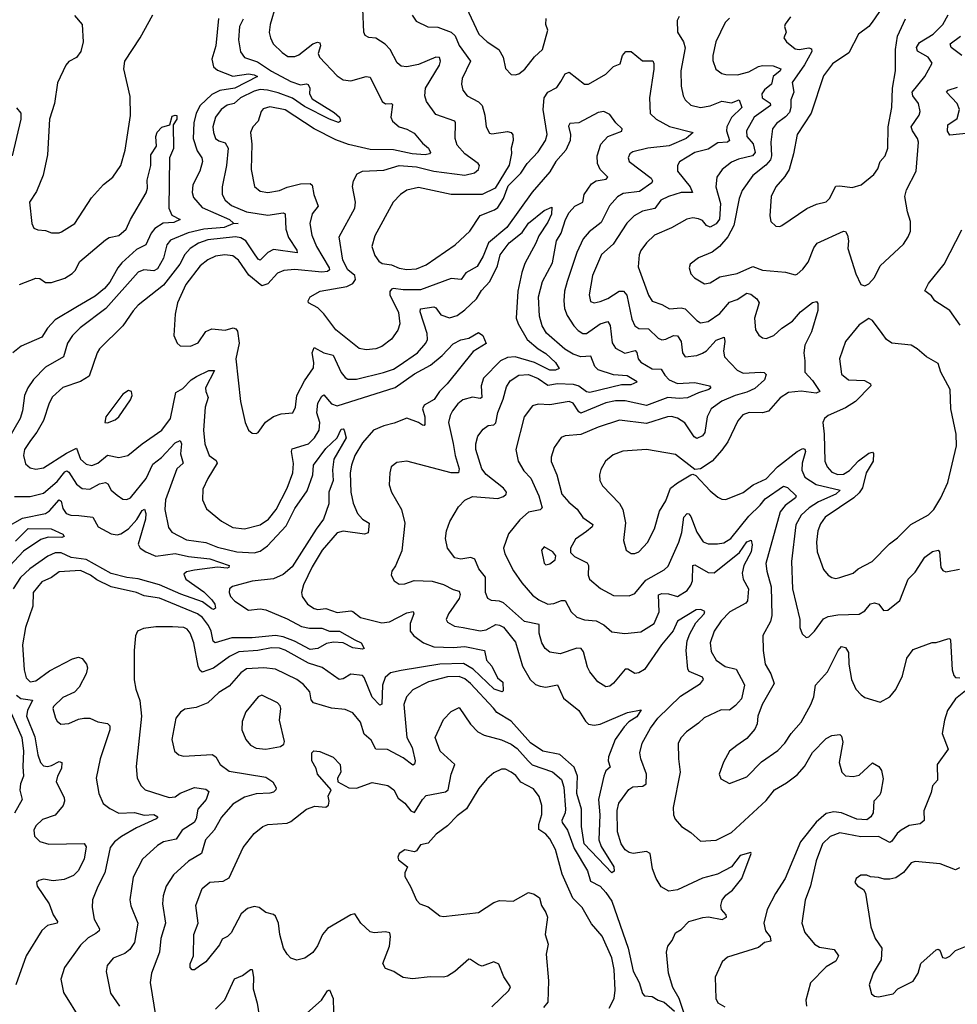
# Model space of a CAD drawing. Extents: x 1954678 to 2060275, y 904822 to 1016299.
# Tile 422 of 467: x 2043451 to 2048304, y 982434 to 987529. Entities that reach past the tile are written whole.
import ezdxf

# ---------------------------------------------------------------- set-up
doc = ezdxf.new("R2010")
doc.units = 0

msp = doc.modelspace()

# ---------------------------------------------------------------- linework, layer by layer
at = {"layer": '0CON20XD'}
for points in [[(2044776.8, 987605), (2044746.6, 987505), (2044742.7, 987462.7), (2044748.5, 987435), (2044763.8, 987405), (2044809.4, 987359.4), (2044839.5, 987339.5), (2044875, 987339.6), (2044895, 987347.9), (2044968.9, 987405), (2044992.4, 987412.4), (2045005, 987409.2), (2045007.5, 987395), (2044996.4, 987355), (2045002.2, 987335), (2045095, 987238.9), (2045125, 987218.9), (2045165, 987213.1), (2045245, 987236), (2045265, 987232.2), (2045326.8, 987106.8), (2045345, 987094.5), (2045375.7, 987095.7), (2045380.7, 987090.7), (2045372.5, 987025), (2045380, 987005), (2045415, 986975.4), (2045455, 986963.8), (2045492.8, 986942.7), (2045535, 986891.4), (2045566.7, 986865), (2045577.4, 986842.6), (2045572, 986835), (2045549.4, 986830.6), (2045482, 986835), (2045385, 986855.2), (2045265, 986857.5), (2045153.3, 986883.3), (2045087.5, 986907.5), (2044975, 986965.3), (2044825, 987063.4), (2044745, 987078.5), (2044711.1, 987068.9), (2044700.5, 987055), (2044686.2, 987003.8), (2044657.1, 986975), (2044645.7, 986945), (2044652.1, 986885), (2044648.5, 986755), (2044666.4, 986666.4), (2044695, 986641.4), (2044735, 986635.6), (2044795, 986646.2), (2044835, 986663.1), (2044905, 986680.8), (2044955, 986682.5), (2044965, 986673.8), (2044974, 986625), (2044996.2, 986565), (2044964.6, 986525), (2044952.5, 986475), (2044962.5, 986415), (2044986.5, 986355), (2045053.4, 986245), (2045054.5, 986235), (2045044.2, 986225.8), (2045015, 986223.3), (2044875, 986237.5), (2044818, 986232), (2044785, 986217.9), (2044735, 986162.4), (2044705, 986152.6), (2044637.8, 986207.8), (2044583.2, 986285), (2044555, 986308.2), (2044512.7, 986312.7), (2044465, 986305.3), (2044425, 986287.5), (2044384.6, 986255), (2044311.3, 986158.7), (2044268.2, 986065), (2044255.8, 986005.8), (2044248.8, 985895), (2044266.4, 985856.4), (2044282, 985842), (2044335, 985840), (2044375, 985858), (2044414.7, 985915.3), (2044445, 985930), (2044515, 985923.5), (2044555.4, 985935.4), (2044569.9, 985929.9), (2044577.8, 985917.7), (2044586.7, 985855), (2044568.9, 985775), (2044594.3, 985554.3), (2044618, 985445), (2044636, 985406), (2044655, 985390), (2044675, 985387.5), (2044685, 985392.5), (2044723.1, 985446.9), (2044764.7, 985475.3), (2044805, 985490.6), (2044865.6, 985494.4), (2044879.4, 985525), (2044884.7, 985585.3), (2044925, 985660.6), (2044971.3, 985728.7), (2044973.6, 985755), (2044965.4, 985805), (2044975, 985832.5), (2045025, 985806.4), (2045073.9, 985793.9), (2045115, 985704.4), (2045135, 985677.8), (2045149.8, 985669.8), (2045195, 985669.2), (2045333.9, 985703.9), (2045385, 985721.4), (2045415, 985739.2), (2045510, 985805), (2045553.8, 985855), (2045561.3, 985875), (2045559.5, 985905), (2045523, 986017), (2045526.2, 986033.8), (2045595, 986042.9), (2045605, 986038.9), (2045631.5, 986001.5), (2045675, 985986.1), (2045715, 985998.2), (2045755, 986028.2), (2045815, 986084.7), (2045841.5, 986128.5), (2045883.5, 986175), (2045924.3, 986255), (2045938, 986312), (2045984.8, 986375), (2046051.8, 986428.2), (2046085, 986475.9), (2046165, 986542.9), (2046205, 986560), (2046203.1, 986523.1), (2046185, 986481.5), (2046138.3, 986411.7), (2046123.1, 986373.1)], [(2045762.2, 987595), (2045828.1, 987455), (2045870, 987415), (2045931.4, 987375), (2045952.9, 987335), (2045965, 987277.5), (2045995, 987246.7), (2046015, 987243.8)], [(2047917.1, 987595), (2047863.5, 987516.5), (2047845, 987494.2), (2047793.1, 987455), (2047742.2, 987357.8), (2047658.1, 987301.9), (2047611.5, 987238.5), (2047546.7, 987045), (2047475.4, 986935), (2047456.5, 986835), (2047433.8, 986755), (2047411.7, 986718.3), (2047365, 986664), (2047341.1, 986615), (2047332.9, 986515), (2047338, 986485), (2047365, 986461.2), (2047385, 986458.8)], [(2043735, 987552), (2043774, 987505), (2043779.2, 987415), (2043768.1, 987365), (2043745.7, 987334.3), (2043705, 987313.8), (2043690, 987295), (2043646.4, 987203.6), (2043631.5, 987095), (2043605.5, 987015.5), (2043595, 986830), (2043573.1, 986725), (2043538.9, 986641.1), (2043501.4, 986585), (2043514, 986475), (2043525, 986450), (2043545, 986442), (2043585, 986438.8), (2043615, 986426), (2043655, 986426), (2043667.9, 986432.1), (2043737.1, 986475), (2043822.7, 986607.3), (2043885, 986676.2), (2043932.5, 986715), (2043974.6, 986775.4), (2043997.1, 986855), (2044023.9, 987033.9), (2044022.8, 987132.8), (2043990, 987275), (2043995.9, 987314.1), (2044074.2, 987435), (2044139.5, 987555)], [(2044479.8, 987535), (2044466.3, 987395), (2044445.3, 987325), (2044453.6, 987285), (2044475, 987269.1), (2044555, 987236.5), (2044635, 987248.6), (2044664, 987245), (2044682, 987235), (2044565, 987175.6), (2044486.8, 987163.2), (2044445, 987141.8), (2044384.8, 987085), (2044363.8, 987045), (2044352.4, 986995), (2044348.9, 986915), (2044370.1, 986850.1), (2044393.8, 986815), (2044397.3, 986795), (2044384.2, 986745.8), (2044347.1, 986675), (2044344.6, 986635.4), (2044350, 986610), (2044395, 986558.2), (2044537.1, 986495), (2044557, 986477), (2044582.5, 986475), (2044555, 986473.5), (2044510, 986455), (2044405, 986445.8), (2044323.3, 986426.7)], [(2046893.3, 982376.7), (2046863.5, 982465), (2046831.4, 982521.4), (2046808.4, 982595), (2046798.2, 982705), (2046805.4, 982734.6), (2046827.3, 982765), (2046845.3, 982804.7), (2046875, 982820.9), (2046915, 982862.7), (2046986.3, 982883.7), (2047016.4, 982886.4), (2047086.2, 982873.8), (2047109.2, 982885), (2047108, 982898), (2047083.1, 982925), (2047079.4, 982945), (2047086.8, 982973.2), (2047105, 982998.6), (2047140, 983025), (2047187.8, 983085), (2047237.5, 983215), (2047235, 983220), (2047179.2, 983205), (2047134.7, 983145.2), (2047062.7, 983107.3), (2046985, 983087.5), (2046855, 983027.2), (2046810.7, 983020.7), (2046771.8, 983041.8), (2046745.4, 983085), (2046726.9, 983135), (2046714.2, 983215), (2046694.5, 983224.5), (2046625.5, 983215.5), (2046605, 983219.5), (2046585, 983234.5), (2046564, 983265), (2046545, 983327.5), (2046543.1, 983436.9), (2046552.5, 983475), (2046603.5, 983546.5), (2046625, 983560), (2046676.3, 983563.7), (2046692.9, 983575), (2046696, 983626), (2046665.4, 983705.4), (2046660.4, 983735), (2046672.1, 983785), (2046715, 983863.3), (2046754.5, 983915), (2046870.6, 984029.4), (2046974.7, 984095.3), (2046990, 984115), (2046985, 984126.4), (2046916.5, 984156.5), (2046908.3, 984168.3), (2046900, 984265), (2046905.6, 984314.4), (2046918.6, 984351.4), (2046951.3, 984408.7), (2046994.4, 984455), (2046997, 984467), (2046976.9, 984476.9), (2046952, 984475), (2046855, 984416.8), (2046832.8, 984367.2), (2046772.2, 984295), (2046685, 984167.5), (2046655, 984150), (2046635, 984145.6), (2046598.9, 984168.9), (2046585, 984168.1), (2046525, 984095.7), (2046505, 984080.6), (2046485, 984077.1), (2046443.1, 984103.1), (2046401.1, 984155), (2046389.1, 984179.1), (2046368.5, 984258.5), (2046356.3, 984276.3), (2046335, 984276.8), (2046248, 984248), (2046195, 984256.7), (2046170.6, 984275), (2046153.8, 984305), (2046139.3, 984355), (2046140.2, 984400.2), (2046063.3, 984415), (2045955, 984512.1), (2045935, 984520.4), (2045893.7, 984523.7), (2045874.6, 984534.6), (2045862.7, 984565), (2045861.5, 984645), (2045827.8, 984687.8), (2045807.3, 984737.3), (2045786.2, 984746.2), (2045735, 984737.3), (2045702.5, 984745), (2045665.6, 984795), (2045655.5, 984845), (2045660.9, 984885), (2045677, 984933), (2045722, 985008), (2045755, 985043.5), (2045795, 985062.1), (2045925, 985052.5), (2045955, 985062.7), (2045969.4, 985075), (2045970.6, 985085), (2045955.5, 985105), (2045865, 985176.4), (2045842.5, 985205), (2045812.5, 985305), (2045811.1, 985335), (2045821.8, 985375), (2045850.1, 985409.9), (2045875, 985430), (2045905, 985433.5), (2045915, 985442.9), (2045925, 985497.5), (2045953.9, 985565), (2045971.1, 985628.9), (2045989.4, 985660.6), (2046035, 985690.8), (2046085, 985694.1), (2046135, 985672.3), (2046185, 985638.9), (2046235, 985647.1), (2046315, 985644.1), (2046345.6, 985635.6), (2046385, 985605.8), (2046401.9, 985601.9), (2046565, 985641.4), (2046615, 985642.3), (2046646, 985655), (2046595, 985685.9), (2046525, 985691.6), (2046445, 985718.2), (2046428.5, 985735), (2046407.9, 985787.9), (2046355, 985784.1), (2046315, 985798.1), (2046273.2, 985825), (2046177.8, 985907.8), (2046155.7, 985945.7), (2046141.4, 985995), (2046136.8, 986095), (2046156.1, 986175), (2046209.4, 986270.6), (2046229.6, 986385), (2046252.8, 986425), (2046275.3, 986495), (2046295, 986532.1), (2046324.6, 986565), (2046365.6, 986585), (2046373.1, 986625), (2046410, 986680), (2046435, 986695.4), (2046486, 986704), (2046495.5, 986715), (2046455.4, 986755), (2046441.3, 986785), (2046439.3, 986825), (2046459.3, 986885), (2046495.7, 986924.3), (2046566.8, 986953.2), (2046568.6, 986965), (2046535.8, 986995), (2046505, 987038.8), (2046474.4, 987054.4), (2046445, 987050), (2046345, 986996.6), (2046297.8, 986992.2), (2046292.2, 986977.8), (2046301.1, 986935), (2046299.4, 986905), (2046278, 986855), (2046226.5, 986795), (2046195, 986742.8), (2046102.8, 986637.2), (2045971.9, 986455), (2045877.9, 986375), (2045849.7, 986305), (2045818.5, 986251.5), (2045760.8, 986219.2), (2045735.4, 986184.6), (2045685, 986190.9), (2045525, 986132.3), (2045435, 986131.3), (2045385, 986138.4), (2045375, 986134.5), (2045367.5, 986122.5), (2045366.9, 986105), (2045411.9, 986015), (2045419.1, 985955), (2045407.6, 985922.4), (2045375, 985875.7), (2045325, 985838.5), (2045295, 985827.1), (2045245, 985820.9), (2045208.8, 985828.8), (2045088.1, 985925), (2045025, 986007.8), (2044995, 986038), (2044946.7, 986065), (2044943.8, 986075), (2044953.8, 986095), (2045005.5, 986124.5), (2045145, 986148.3), (2045175.2, 986164.8), (2045189, 986185), (2045185.8, 986205), (2045148.8, 986235), (2045124.2, 986285), (2045103.8, 986405), (2045185.4, 986555), (2045189.1, 986585), (2045173.4, 986666.6), (2045178.1, 986695), (2045198.3, 986731.7), (2045224.6, 986745.4), (2045335, 986750.4), (2045415.8, 986774.2), (2045505, 986768.4), (2045595, 986745.5), (2045755, 986724.4), (2045805, 986736.5), (2045825.4, 986755), (2045830.5, 986775), (2045824.4, 986785), (2045754.5, 986835), (2045715, 986880), (2045704.6, 986915), (2045707.3, 986995), (2045702.9, 987005), (2045605, 987038.9), (2045556.3, 987106.3), (2045547.5, 987135), (2045551.2, 987175), (2045623.1, 987295), (2045628.8, 987315), (2045624.4, 987334.4), (2045605, 987335.3), (2045515, 987297.3), (2045455, 987286.2), (2045425, 987288.6), (2045405.4, 987305.4), (2045368.2, 987375), (2045343.3, 987403.3), (2045295, 987433.1), (2045257.8, 987437.8), (2045238.3, 987448.3), (2045231.4, 987465), (2045226.4, 987585)], [(2045482.1, 987552.1), (2045502.6, 987522.6), (2045562.6, 987492.6), (2045615, 987491.5), (2045685, 987464.2), (2045705.4, 987445.4), (2045725.6, 987395.6), (2045784.7, 987315), (2045741.1, 987225), (2045737.7, 987195), (2045744.2, 987164.2), (2045766.9, 987135), (2045825, 987104.6), (2045845.4, 987085), (2045859.2, 987035), (2045864.5, 986975), (2045882.6, 986942.6), (2045895, 986938.1), (2045975, 986951.5), (2045995, 986945.6), (2046003.8, 986933.8), (2046005.5, 986904.5), (2045994.2, 986865), (2045996.4, 986836.4), (2045984, 986776), (2045912.1, 986657.9), (2045845, 986625.7), (2045685, 986624.6), (2045515, 986660.4), (2045455, 986647.1), (2045421.9, 986625), (2045383.3, 986585), (2045289.1, 986410.9), (2045273.1, 986355), (2045288.7, 986308.7), (2045309.3, 986279.3), (2045327.6, 986267.6), (2045375, 986261.5), (2045415, 986244), (2045455, 986236.2), (2045505, 986240.8), (2045555, 986261.1), (2045705.6, 986365), (2045781.2, 986435), (2045834, 986516), (2045908.8, 986545), (2045925, 986557.5), (2045954.5, 986605), (2045980, 986670), (2046044.3, 986735), (2046076.9, 986785), (2046135, 986845.7), (2046172.2, 986905), (2046180.9, 986935), (2046159.7, 987065), (2046165.9, 987125), (2046185, 987153.6), (2046231.1, 987178.9), (2046251.2, 987208.8), (2046275, 987249.4), (2046295, 987257.1), (2046375, 987196.7), (2046395, 987196), (2046485, 987248.2), (2046525, 987286.5), (2046558.3, 987301.7), (2046570.8, 987345), (2046587.5, 987365), (2046615, 987364.3), (2046675, 987315.8), (2046727.1, 987317.1), (2046733.4, 987303.4), (2046733.9, 987273.9), (2046711.5, 987125), (2046714.7, 987044.8), (2046745, 987014.6), (2046815, 986976.6), (2046937.5, 986945), (2046901.1, 986915), (2046813.3, 986876.7), (2046702, 986865), (2046625, 986845.3), (2046609.4, 986835), (2046600, 986815), (2046605.7, 986795), (2046718.7, 986708.7), (2046726.5, 986695), (2046722.2, 986685), (2046659.4, 986640.6), (2046575, 986630.4), (2046545, 986613.5), (2046504.4, 986565.6), (2046460.8, 986479.2), (2046398.1, 986431.9), (2046367.5, 986395), (2046334.1, 986325), (2046285.3, 986175), (2046271.6, 986125), (2046266.8, 986075), (2046270.8, 986035), (2046285, 985999.2), (2046318.5, 985945), (2046340.8, 985920.8), (2046365, 985906.1), (2046385, 985905.4), (2046455, 985955.8), (2046495, 985967.5), (2046507.5, 985947.5), (2046517.9, 985857.9), (2046535, 985828.9), (2046583.3, 985803.3), (2046637, 985817), (2046645, 985807.5), (2046651.6, 985775), (2046665, 985757.8), (2046725, 985722.8), (2046770.2, 985720.2), (2046789.7, 985690.3), (2046813.1, 985665), (2046855, 985647.2), (2046945, 985651.8), (2047021.4, 985635), (2047027.8, 985625), (2047018.6, 985615), (2046965, 985599.2), (2046907.4, 985572.6), (2046865, 985569), (2046805, 985574.8), (2046695, 985533), (2046585, 985556.8), (2046535, 985557.4), (2046485, 985546.3), (2046355, 985494.2), (2046345, 985500.4), (2046315, 985544.6), (2046295, 985553.2), (2046195, 985536.7), (2046135, 985540.4), (2046105, 985530.6), (2046062.7, 985475), (2046018.5, 985305), (2046030.5, 985245), (2046060, 985195), (2046096.4, 985156.4), (2046137.3, 985065), (2046155.9, 985004.1), (2046145, 984992.5), (2046085, 984980.4), (2046039.1, 984940.9), (2045980.9, 984869.1), (2045954.6, 984795), (2045962.1, 984765), (2046006.9, 984676.9), (2046049.1, 984615), (2046105, 984551.5), (2046137.1, 984527.1), (2046185, 984505.4), (2046215, 984508.5), (2046255, 984524.5), (2046273.4, 984523.4), (2046305, 984466), (2046335, 984436.9), (2046374.6, 984424.6), (2046435, 984418.5), (2046475, 984397.5), (2046515, 984362.2), (2046583.1, 984353.1), (2046665, 984362.5), (2046734.5, 984405), (2046760, 984465), (2046757.5, 984552.5), (2046775, 984560.8), (2046808.8, 984558.8), (2046855, 984544.7), (2046905, 984576.2), (2046925, 984602.5), (2046933.3, 984625), (2046935.5, 984704.5), (2046945, 984707.9), (2047015, 984668.2), (2047045, 984666.9), (2047176.9, 984773.1), (2047215, 984828.2), (2047236.6, 984836.6), (2047241.9, 984811.9), (2047237.3, 984775), (2047198.6, 984705), (2047189.7, 984665), (2047194.8, 984634.8), (2047222.5, 984585), (2047217.8, 984522.3), (2047209, 984511), (2047126, 984465), (2047081.7, 984418.3), (2047045.9, 984365), (2047025.4, 984305), (2047029.9, 984259.9), (2047055.3, 984215.3), (2047102.4, 984182.4), (2047159.4, 984169.4), (2047198.1, 984095), (2047201.5, 984085), (2047186.9, 984015), (2047155, 983981.3), (2047125, 983956.9), (2047081.1, 983958.9), (2046993.3, 983916.7), (2046965, 983888.6), (2046902.9, 983845), (2046875, 983814.2), (2046859.4, 983785), (2046860, 983705), (2046869.6, 983635), (2046833, 983453), (2046834.4, 983414.4), (2046843.2, 983393.2), (2046876, 983355), (2046925, 983322.9), (2046975, 983278.6), (2047055, 983284.4), (2047135, 983323.3), (2047315, 983488.9), (2047356.9, 983545), (2047419.9, 983580.1), (2047475, 983621.5), (2047512.3, 983665), (2047555, 983737.5), (2047625, 983809.4), (2047655, 983825.8), (2047695, 983830), (2047705, 983822.5), (2047711.5, 983791.5), (2047691.9, 983685), (2047705.8, 983635.8), (2047725, 983616), (2047765, 983612.5), (2047795, 983620), (2047865, 983683.8), (2047897.5, 983665), (2047911.2, 983645), (2047920.5, 983600.5), (2047908.3, 983531.7), (2047902.5, 983517.5), (2047872.5, 983485), (2047868.9, 983425), (2047855.8, 983404.2), (2047835, 983388.9), (2047783.1, 983393.1), (2047705, 983425.2), (2047665, 983431), (2047625, 983421.2), (2047573.8, 983376.2), (2047491.9, 983275), (2047413.1, 983085), (2047362, 983008), (2047319.2, 982925), (2047302.1, 982855), (2047311.1, 982815), (2047335, 982783.3), (2047338.8, 982761.2), (2047305, 982754), (2047275, 982728), (2047115, 982678.6), (2047087.1, 982655), (2047050, 982575), (2047053.8, 982465), (2047065, 982442.5), (2047101.3, 982421.3)], [(2046015, 987243.8), (2046035, 987250), (2046065, 987272.9), (2046115, 987337.5), (2046156.7, 987375), (2046183.8, 987475), (2046174.4, 987504.4), (2046176.7, 987535)], [(2046864.7, 987545.3), (2046854.5, 987525.5), (2046856.2, 987465), (2046886.4, 987415), (2046894.7, 987384.7), (2046873.1, 987265), (2046873.8, 987185), (2046885.5, 987135.5), (2046895.8, 987115), (2046925, 987087.8), (2046975.4, 987075.4), (2047025, 987084.1), (2047085, 987108.2), (2047135, 987100), (2047175, 987114.2), (2047187.8, 987075), (2047135.9, 987024.1), (2047110.8, 986975), (2047109.5, 986955), (2047125, 986904.3), (2047114.1, 986895.9), (2047065, 986892.7), (2047015, 986859.5), (2046945, 986842.9), (2046866.7, 986793.3), (2046855.4, 986774.6), (2046855.4, 986745), (2046921.4, 986665), (2046933.8, 986635), (2046875, 986634.7), (2046809.2, 986615), (2046770, 986595), (2046737.9, 986552.1), (2046675, 986539.3), (2046631.5, 986515), (2046593.9, 986476.1), (2046522.6, 986367.4), (2046462.3, 986315), (2046415.4, 986205), (2046397.6, 986105), (2046405, 986071.5), (2046425, 986064.6), (2046455, 986071.5), (2046495, 986086.7), (2046554.3, 986125), (2046576.9, 986125), (2046593.8, 986103.8), (2046619.6, 985979.6), (2046635.5, 985945), (2046655, 985931.8), (2046705, 985929.7), (2046755, 985881.1), (2046775, 985872.2), (2046795, 985875.5), (2046835, 985895.4), (2046855, 985893.3), (2046874, 985865), (2046881.3, 985805), (2046895, 985785.6), (2046955, 985792.5), (2046985, 985803.8), (2047005, 985816.1), (2047055, 985871.2), (2047096.3, 985886.3), (2047101.2, 985865), (2047092.8, 985815), (2047099.6, 985785), (2047165, 985716.4), (2047195, 985700.4), (2047286.2, 985706.2), (2047303.3, 985703.3), (2047314.2, 985694.2), (2047305.6, 985665), (2047255, 985621.5), (2047215, 985601.7), (2047154.5, 985585.5), (2047085.5, 985555), (2047029.6, 985515), (2047009.6, 985475), (2046996.7, 985393.3), (2046984.2, 985375.7), (2046955, 985362.1), (2046941.6, 985371.6), (2046893.3, 985443.2), (2046855, 985466.8), (2046825, 985476.1), (2046804.5, 985474.5), (2046695, 985439.3), (2046555, 985456.8), (2046445, 985420.9), (2046355, 985383.2), (2046275, 985375.6), (2046253.3, 985366.7), (2046216.7, 985315), (2046202.5, 985265), (2046202.4, 985242.4), (2046230.4, 985175), (2046257.5, 985075), (2046293.2, 985033.2), (2046336.7, 984996.7), (2046365, 984953.5), (2046417.5, 984917.5), (2046414.3, 984905), (2046385, 984880.9), (2046327.8, 984842.2), (2046302, 984795), (2046301.7, 984771.7), (2046321.7, 984751.7), (2046388.6, 984718.6), (2046395.4, 984705), (2046393.8, 984655), (2046400, 984635), (2046456.5, 984586.5), (2046525, 984550.5), (2046605, 984548.1), (2046635, 984560), (2046691, 984629), (2046787.1, 984682.9), (2046807.9, 984702.1), (2046862.6, 984825), (2046877.8, 984875), (2046888.9, 984955), (2046905, 984974.2), (2046915, 984972.5), (2046925, 984958.8), (2046955, 984877.8), (2046988.3, 984828.3), (2047015, 984816.9), (2047063.1, 984816.9), (2047095, 984823.2), (2047131.8, 984845), (2047225, 984959.7), (2047282.7, 985017.3), (2047309.8, 985050.2), (2047405, 985115.5), (2047425, 985108.9), (2047468.9, 985065), (2047466.7, 985055), (2047412.2, 985015), (2047387.3, 984982.7), (2047312.5, 984715), (2047317.5, 984675), (2047341.1, 984595), (2047343.6, 984446.4), (2047336.2, 984415), (2047297.4, 984342.6), (2047299.2, 984265), (2047309.2, 984195), (2047338.7, 984145), (2047355.3, 984095), (2047293.3, 983985), (2047271.4, 983925), (2047268.6, 983885), (2047255, 983858.8), (2047215, 983810), (2047163.3, 983773.3), (2047124, 983745), (2047093.2, 983686.8), (2047071.9, 983625), (2047080.3, 983600.3), (2047125, 983576.2), (2047215, 983610.8), (2047290.6, 983689.4), (2047375, 983747.1), (2047411.9, 983785), (2047443.3, 983835), (2047495.4, 983895), (2047546.4, 983985), (2047560.4, 984025), (2047569.3, 984085), (2047631.2, 984155), (2047686.4, 984265), (2047705, 984285.8), (2047725, 984280), (2047740.6, 984255), (2047742, 984195), (2047756.7, 984115), (2047778.2, 984065), (2047805.5, 984035), (2047825, 984022.5), (2047905, 983997.8), (2047954.6, 984025.4), (2047985, 984064), (2048020.6, 984135), (2048042.9, 984225), (2048075, 984270), (2048174.2, 984305.8), (2048195, 984306.2), (2048255, 984326.2), (2048265, 984326.7), (2048268.3, 984318.3), (2048276.7, 984165), (2048285, 984136.7), (2048295, 984125.8), (2048316.9, 984123.1)], [(2047125, 987537.5), (2047102.5, 987515), (2047054.7, 987415.3), (2047038.9, 987345), (2047039.1, 987319.1), (2047053.4, 987273.4), (2047085, 987251.9), (2047105.6, 987245.6), (2047165.3, 987244.7), (2047225, 987259.1), (2047275, 987287.3), (2047295, 987292.1), (2047350.8, 987290.8), (2047390.8, 987275), (2047386.7, 987265), (2047350.9, 987235), (2047342.7, 987195), (2047305, 987166.2), (2047291.5, 987145), (2047293.3, 987125), (2047335, 987097.7), (2047337.1, 987085), (2047252.5, 987025), (2047212.7, 986955), (2047214.7, 986925), (2047246.7, 986886.7), (2047258.3, 986841.7), (2047244.5, 986825.5), (2047171.7, 986808.3), (2047135, 986792.1), (2047086.9, 986755), (2047058.6, 986715), (2047053.8, 986665), (2047078.3, 986578.3), (2047073.1, 986496.9), (2047055, 986472.3), (2047025, 986456.4), (2047006.4, 986465), (2046985, 986490.5), (2046965, 986499.6), (2046935, 986503.8), (2046903.5, 986496.5), (2046825, 986452.5), (2046736.9, 986415), (2046694.4, 986375), (2046665.6, 986335), (2046657.2, 986312.8), (2046651.4, 986251.4), (2046705, 986104.2), (2046725, 986073.6), (2046775, 986055.5), (2046815, 986032.5), (2046875, 986038.2), (2046895, 986033.3), (2046955, 985973.5), (2046975, 985961.5), (2047015, 985968.5), (2047075, 986009.6)], [(2047440.8, 987545), (2047413.2, 987506.8), (2047410, 987495), (2047418.6, 987465), (2047405.8, 987435), (2047420, 987415), (2047465, 987378.5), (2047485, 987374.7), (2047535, 987384.6), (2047548.9, 987378.9), (2047550, 987365), (2047513.3, 987296.7), (2047449.2, 987205), (2047457.3, 987155), (2047441.8, 987115), (2047442.2, 987075), (2047435, 987048.5), (2047415, 987026.6), (2047367.2, 986992.8), (2047347.8, 986965), (2047338.4, 986895), (2047342.5, 986825), (2047337, 986805), (2047312.5, 986777.5), (2047246.1, 986723.9), (2047189.6, 986645), (2047175.2, 986604.8), (2047147.2, 986465), (2047116.7, 986405), (2047073.5, 986356.5), (2047035, 986325.7), (2046965, 986298), (2046922, 986265), (2046916.2, 986245), (2046924, 986215), (2046943.7, 986193.7), (2046995, 986162.9), (2047025, 986167.1), (2047075, 986198.6), (2047165, 986216.4), (2047245, 986251.8), (2047295, 986233.6), (2047415, 986222.5), (2047465, 986209.4), (2047475, 986212.2), (2047505, 986237.8), (2047531.8, 986275), (2047560.6, 986349.4), (2047577.6, 986372.4), (2047715, 986435.7), (2047725, 986434), (2047735.5, 986415), (2047741.2, 986385), (2047736.9, 986345), (2047778.6, 986215), (2047805, 986160), (2047825, 986152.5)], [(2047385, 986458.8), (2047395, 986463.8), (2047525, 986552.5), (2047575, 986574.5), (2047625, 986586.9), (2047641.5, 986605), (2047675, 986667.3), (2047695, 986670), (2047758.9, 986661.1), (2047806.2, 986675), (2047871.3, 986728.7), (2047891.7, 986758.3), (2047903.8, 986796.2), (2047930.6, 986825), (2047943.6, 986865), (2047946.2, 986975), (2047965.4, 987075), (2047968, 987175), (2047983.6, 987265), (2047983.8, 987375), (2047994.4, 987444.4), (2048035.5, 987534.5)], [(2047825, 986152.5), (2047845, 986163.3), (2047875, 986196), (2047904.6, 986255.4), (2048025, 986368), (2048050, 986405), (2048061.2, 986435), (2048061.2, 986485), (2048046, 986535), (2048032.9, 986615), (2048040.2, 986649.8), (2048090.6, 986745), (2048103.2, 986895), (2048098.2, 986915), (2048071.1, 986955), (2048064.6, 986975), (2048106.4, 987035), (2048110.8, 987055), (2048102.5, 987095), (2048074, 987135), (2048069.3, 987155), (2048135.4, 987235), (2048174.4, 987305), (2048153.5, 987335), (2048097, 987367), (2048091.7, 987385), (2048108.5, 987411.5), (2048178.8, 987455), (2048229.6, 987505), (2048255.8, 987554.2)], [(2044607.7, 987532.3), (2044588.8, 987495), (2044584, 987425), (2044593.5, 987363.5), (2044615, 987334.5), (2044681.6, 987311.6), (2044755, 987263), (2044855, 987210.2), (2044905, 987192.5), (2044935, 987197.8), (2044943.3, 987193.3), (2044951.9, 987175), (2044951.7, 987145), (2044965, 987120.7), (2045078.8, 987048.8), (2045105.6, 987025), (2045110.8, 987005), (2045101.7, 986998.3), (2045054.6, 987015), (2044925, 987079.7), (2044863.4, 987123.4), (2044788.8, 987151.2), (2044734.5, 987165.5), (2044695, 987167.8), (2044665, 987160), (2044593.6, 987125), (2044561.9, 987095), (2044525, 987087.6), (2044494.6, 987065), (2044464.7, 987025), (2044451.2, 986975), (2044453.5, 986945), (2044465.3, 986915.3), (2044482.6, 986902.6), (2044515, 986892.5), (2044530.8, 986865), (2044521.9, 986775), (2044498.4, 986665), (2044499.2, 986625), (2044514.6, 986595), (2044547.3, 986567.3), (2044625, 986534.8), (2044735, 986517.8), (2044815, 986530.8), (2044825.3, 986525.3), (2044828.2, 986445), (2044842.9, 986402.9), (2044885, 986337.1), (2044887.1, 986322.9), (2044765, 986339.7), (2044735.2, 986324.8), (2044695, 986285.6), (2044685, 986290.5), (2044662.6, 986322.6), (2044621.8, 986385), (2044595, 986400.4), (2044567.5, 986405), (2044425, 986390.9), (2044376.6, 986373.4), (2044333.2, 986345), (2044306.5, 986315), (2044279.2, 986265), (2044195.9, 986155), (2044065, 986051.5), (2044037.7, 986022.3), (2043985.6, 985945), (2043865, 985825.7), (2043851.8, 985805), (2043810, 985685), (2043765, 985657.7), (2043675, 985625.4), (2043621.5, 985578.5), (2043604.3, 985545.7), (2043574.7, 985455), (2043540.7, 985395), (2043507.4, 985352.6), (2043475.5, 985305), (2043470, 985275), (2043480.9, 985230.9), (2043505, 985210), (2043535, 985203.5), (2043575, 985210), (2043693.1, 985286.9), (2043745, 985312.1), (2043765.4, 985255), (2043795, 985230), (2043825, 985222.5), (2043855, 985234), (2043905, 985275.3), (2043965, 985264.6), (2044010, 985275), (2044084.8, 985335.2), (2044186.7, 985405), (2044230.9, 985465), (2044259.8, 985600.2), (2044295, 985620.4), (2044338.7, 985665), (2044366.3, 985683.7), (2044430.8, 985715), (2044460, 985715), (2044412.9, 985625), (2044414, 985605), (2044426.7, 985575), (2044410.8, 985525), (2044402.1, 985405), (2044409.1, 985335), (2044431.9, 985275), (2044467.6, 985247.6), (2044473.1, 985235), (2044424.5, 985155), (2044399.6, 985100.4), (2044397.1, 985045), (2044417.6, 984997.6), (2044495.7, 984935), (2044555, 984901.5), (2044615, 984895.4), (2044695, 984915.4), (2044738.8, 984945), (2044779.1, 984995), (2044834.7, 985105), (2044865.2, 985184.8), (2044867.4, 985232.6), (2044857.6, 985295), (2044861.4, 985308.6), (2044945, 985334.7), (2044976.8, 985365), (2045001.2, 985405), (2045004.8, 985445), (2044989.5, 985495), (2044995, 985545.5)], [(2048326.5, 987345), (2048271.5, 987385), (2048266.4, 987405), (2048320.3, 987445)], [(2048365, 986942.5), (2048265, 986931.5), (2048252.6, 986952.6), (2048255.4, 986984.6), (2048302.4, 987017.6), (2048315.5, 987065), (2048302.5, 987095), (2048247.1, 987155), (2048256, 987165), (2048305, 987180.9)], [(2043435, 987073.8), (2043457.1, 987045), (2043457.3, 987015), (2043412.5, 986825)], [(2043450.9, 986159.1), (2043535, 986191.5), (2043555, 986190), (2043585, 986169.1), (2043615, 986168.8), (2043685, 986192.7), (2043723.4, 986216.6), (2043738.5, 986231.5), (2043762.2, 986277.8), (2043895, 986390.6), (2043915, 986402.2), (2043965, 986413.6), (2044001.8, 986445), (2044024.6, 986495), (2044105.9, 986634.1), (2044112.1, 986657.9), (2044111.1, 986698.9), (2044130.4, 986775), (2044130.5, 986829.5), (2044158.6, 986875), (2044156, 986925), (2044162.3, 986947.7), (2044186.4, 986973.6), (2044227.5, 986985), (2044240.6, 987029.4), (2044255, 987036.2), (2044263.6, 987033.6), (2044265, 987014), (2044246, 986985), (2044247.8, 986862.2), (2044225.8, 986815), (2044223.8, 986555), (2044238.8, 986518.8), (2044282, 986495), (2044249.2, 986480.8), (2044192.9, 986477.1), (2044151.2, 986448.8), (2044131.4, 986425), (2044104.7, 986365.3), (2044055, 986341.1), (2043979.3, 986270.7), (2043958.4, 986245), (2043918.2, 986171.8), (2043890.7, 986139.3), (2043841.7, 986098.3), (2043750.7, 986045), (2043634, 985976), (2043595, 985933.8), (2043565, 985887.1), (2043459.1, 985840.9), (2043415.6, 985805)], [(2044323.3, 986426.7), (2044231.3, 986388.7), (2044213.4, 986365), (2044194.7, 986295), (2044165, 986240.4), (2044145, 986229.3), (2044094.1, 986235.9), (2044065, 986222.7), (2043897.7, 986035), (2043764.8, 985935.2), (2043724.8, 985895.2), (2043699.2, 985855), (2043677.5, 985785), (2043585, 985730.9), (2043522.2, 985667.8), (2043493.1, 985625), (2043475.3, 985584.7), (2043466.2, 985505), (2043453.9, 985465), (2043354.5, 985295.5)], [(2048318.7, 985948.7), (2048265.3, 986025.3), (2048188, 986075), (2048169.7, 986099.7), (2048135.9, 986125.9), (2048154, 986165), (2048235.4, 986264.6), (2048327.8, 986442.2)], [(2046123.1, 986373.1), (2046065, 986268.1), (2046049.3, 986220.7), (2046029.2, 986125), (2046021.4, 985985), (2046031.6, 985955), (2046077.4, 985875), (2046135, 985825.7), (2046175, 985801.3), (2046223.6, 985755), (2046242.5, 985725), (2046224.5, 985715.5), (2046195, 985715.9), (2046115.4, 985755.4), (2046015, 985784.5), (2045975, 985781.5), (2045938.9, 985765), (2045850.9, 985675), (2045838.9, 985635), (2045842.9, 985575), (2045835, 985570), (2045793.9, 985576.1), (2045745, 985562.5), (2045718.1, 985541.9), (2045691.1, 985505), (2045678.6, 985481.4), (2045671.2, 985445), (2045693.9, 985336.1), (2045704.2, 985274.2), (2045725.4, 985204.6), (2045722.5, 985185), (2045685, 985185.4), (2045455, 985245.7), (2045402.7, 985237.3), (2045374.1, 985215.9), (2045366.1, 985183.9), (2045363.2, 985123.2), (2045375.8, 985085), (2045427.5, 984995), (2045443.8, 984925), (2045428.3, 984781.7), (2045396.8, 984703.2), (2045376.7, 984675), (2045373.3, 984655), (2045390, 984625), (2045415, 984609.2), (2045445, 984610), (2045493.1, 984626.9), (2045586.1, 984623.9), (2045645, 984607.1), (2045695, 984580.7), (2045725, 984572.9), (2045730, 984555), (2045725.8, 984535), (2045670, 984455), (2045658.8, 984425), (2045665, 984411.2), (2045702, 984392), (2045746.4, 984383.6), (2045835, 984366.9), (2045865, 984371.8), (2045915, 984399.7), (2045935, 984396.9), (2045955, 984385.3), (2046017.7, 984307.7), (2046053.5, 984185), (2046093.8, 984115), (2046120.1, 984090.1), (2046145, 984080.4), (2046175, 984076.2), (2046235, 984088), (2046265, 984018.5), (2046344.6, 983955), (2046379.2, 983899.3), (2046395, 983884.4), (2046425, 983878.2), (2046455, 983883.3), (2046596, 983945), (2046667.7, 983957.7), (2046645, 983922.5), (2046604.3, 983895.7), (2046579.3, 983870.7), (2046532.5, 983805), (2046497.9, 983715), (2046497.3, 983695), (2046507.9, 983662.1), (2046485, 983642), (2046474, 983615), (2046446.8, 983495), (2046452.8, 983415), (2046448.2, 983285), (2046461, 983251), (2046526.9, 983145), (2046527.3, 983122.7), (2046515, 983114.2), (2046373.4, 983265), (2046357.9, 983355), (2046359.4, 983445), (2046334.6, 983525), (2046338.5, 983615), (2046321.3, 983661.3), (2046247, 983727), (2046159.4, 983745), (2046095, 983788.2), (2045995, 983899), (2045920.4, 983945), (2045903.9, 983966.1), (2045785, 984095.2), (2045755, 984118.5), (2045725, 984130.2), (2045665, 984129.6), (2045566.3, 984103.6), (2045485, 984062.5), (2045452.2, 984025), (2045438.8, 983985), (2045454.1, 983815), (2045482.5, 983762.5), (2045498, 983695), (2045495, 983676.2), (2045485, 983672.2), (2045435, 983709.2), (2045355, 983752.5), (2045294.7, 983754.7), (2045270.7, 983800.7), (2045233.1, 983833.1), (2045215, 983894.2), (2045175, 983943.1), (2045135, 983960.5), (2045065, 983966.9), (2044972.5, 983995), (2044959.1, 984009.1), (2044952.2, 984052.2), (2044919.7, 984089.7), (2044885.3, 984115.2), (2044775, 984168), (2044715.3, 984175.3), (2044625, 984170.7), (2044595, 984150), (2044535, 984080.4), (2044481.7, 984048.3), (2044425, 983994.5), (2044365, 983970.9), (2044305, 983962.5), (2044283.4, 983946.6), (2044260, 983915), (2044237.8, 983805), (2044252.5, 983745), (2044274.5, 983724.5), (2044298.6, 983718.6), (2044446.6, 983726.6), (2044465.6, 983715), (2044488.1, 983675), (2044535, 983641.4), (2044725, 983610.3), (2044761.4, 983585), (2044778.1, 983555), (2044777.1, 983545), (2044765, 983532.5), (2044745, 983526.4), (2044675, 983523.8), (2044615, 983506.8), (2044555, 983470), (2044495, 983403.3), (2044457.9, 983335), (2044413.1, 983285), (2044391.5, 983215), (2044324.4, 983175), (2044246.7, 983105), (2044209.5, 983045), (2044192.9, 982995), (2044190.8, 982955), (2044206.2, 982855), (2044181.5, 982775), (2044174.6, 982705), (2044133.9, 982595), (2044126.4, 982546.4), (2044155.3, 982365.3)], [(2047075, 986009.6), (2047125, 986068.2), (2047165, 986081.4), (2047215, 986114.6), (2047235, 986110), (2047266.7, 986085), (2047278.2, 986065), (2047254.6, 985985), (2047258.9, 985925), (2047276.6, 985896.6), (2047295, 985882.9), (2047315, 985879.4), (2047355, 985895.5), (2047396.2, 985933.8), (2047449.9, 985970.1), (2047492.2, 986017.8), (2047555, 986065.8), (2047575, 986071.2), (2047581.7, 986061.7), (2047582.2, 986025), (2047549.2, 985915), (2047514.7, 985845), (2047508.6, 985805), (2047515.3, 985765), (2047514.7, 985705), (2047555, 985663.1), (2047592.5, 985605), (2047573.7, 985596.3), (2047495, 985606.8), (2047430.4, 985599.6), (2047387.6, 985572.4), (2047325.7, 985504.3), (2047295.4, 985494.6), (2047227, 985497), (2047193.3, 985485), (2047167.1, 985452.9), (2047116.9, 985345), (2047085, 985301.5), (2047035, 985244.4), (2046975, 985205.8), (2046945, 985202.5), (2046845, 985278.9), (2046695, 985306.2), (2046573, 985297), (2046522.4, 985277.6), (2046482.5, 985245), (2046458.7, 985201.3), (2046451.9, 985175), (2046453.1, 985145), (2046466.6, 985116.6), (2046555.3, 985025.3), (2046573.3, 984995), (2046586.5, 984926.5), (2046575.5, 984835), (2046590, 984785), (2046615, 984766.9), (2046635, 984766.9), (2046655, 984775.6), (2046702.5, 984825), (2046720.8, 984865), (2046735.8, 984895), (2046763, 984987), (2046795, 985040), (2046818.6, 985105), (2046855, 985133.3), (2046925, 985173.8), (2046935, 985177.5), (2046951.2, 985171.2), (2047025, 985091.4), (2047065, 985058.6), (2047085, 985048.6), (2047105, 985047.1), (2047195, 985083.5), (2047246.9, 985123.1), (2047315, 985154.1), (2047373.8, 985216.2), (2047475, 985295.2), (2047505, 985310), (2047515, 985306.9), (2047518.4, 985295), (2047501.6, 985235), (2047499, 985199), (2047515, 985162.3), (2047573.1, 985125), (2047697.5, 985095), (2047675.3, 985075), (2047584.7, 985035.3), (2047536.7, 985003.3), (2047495.2, 984964.8), (2047468.2, 984915), (2047446, 984725), (2047451.6, 984585), (2047488.5, 984425), (2047488.5, 984385), (2047501.3, 984351.3), (2047522.3, 984332.3), (2047535, 984336.2), (2047564.2, 984365), (2047611.6, 984428.4), (2047635, 984441.6), (2047685, 984450.4), (2047795, 984452.5), (2047825, 984470), (2047855, 984506.7), (2047875, 984511.8), (2047897.5, 984505), (2047921.7, 984471.7), (2047945, 984474.2), (2048006.4, 984523.6), (2048048.6, 984635), (2048085, 984670), (2048135, 984747.5), (2048175, 984776.9), (2048203.8, 984783.8), (2048211.2, 984775), (2048218, 984695), (2048229.4, 984679.4), (2048245, 984672.9), (2048315, 984686)], [(2047675, 984638), (2047695, 984643.8), (2047763.9, 984666.1), (2047791.4, 984688.6), (2047863.6, 984726.4), (2047952, 984818), (2047995, 984848.6), (2048063.5, 984916.5), (2048155, 984967.8), (2048182.2, 984995), (2048219.1, 985055), (2048254.5, 985135), (2048298.9, 985325), (2048298.1, 985385), (2048269.4, 985515), (2048266.5, 985615), (2048218.5, 985705), (2048205, 985750), (2048145, 985784.2), (2048096.8, 985826.8), (2048065, 985846), (2047965, 985855.7), (2047937.5, 985875), (2047914.2, 985905), (2047865, 985973.3), (2047845, 985983.8), (2047795, 985950), (2047724.2, 985865), (2047693.3, 985775), (2047704.5, 985694.5), (2047740, 985665), (2047823.1, 985663.1), (2047854.3, 985645), (2047856.7, 985635), (2047777, 985553), (2047725, 985520.3), (2047635, 985481.1), (2047615.7, 985465), (2047607.8, 985445), (2047615.4, 985385), (2047617.3, 985245), (2047629.6, 985215), (2047655, 985188), (2047685, 985175.3), (2047715, 985176.9), (2047745, 985196.2), (2047792.9, 985247.1), (2047845, 985285.8), (2047865, 985291.9), (2047869.6, 985285), (2047868.1, 985245), (2047832.5, 985185), (2047812.2, 985107.8), (2047795, 985080.4), (2047767.9, 985055), (2047620.5, 984955), (2047595, 984920.8), (2047581.2, 984885), (2047575.5, 984825), (2047578.5, 984775), (2047611.9, 984685), (2047635, 984654.2), (2047655, 984642.5), (2047675, 984638)], [(2044995, 985545.5), (2045015, 985581.5), (2045025, 985588.6), (2045065, 985541.3), (2045095, 985531.4), (2045395, 985626.5), (2045495, 985696.2), (2045577.9, 985742.1), (2045638.2, 985791.8), (2045695, 985852.2), (2045735, 985873.5), (2045775, 985880.8), (2045825, 985910), (2045848, 985895), (2045865.8, 985854.2), (2045797.4, 985812.6), (2045664, 985645), (2045623.7, 985606.3), (2045595.9, 985564.1), (2045544, 985535), (2045535.9, 985515), (2045548.6, 985475), (2045547.8, 985435), (2045545, 985430), (2045535, 985431.4), (2045515.8, 985445), (2045455, 985467.3), (2045388.8, 985441.2), (2045335, 985428.1), (2045282.3, 985405), (2045225, 985339.2), (2045186.1, 985275), (2045168.8, 985225), (2045162.2, 985185), (2045165.4, 985084.6), (2045177.4, 985027.4), (2045199.6, 984975), (2045225, 984945.5), (2045259.2, 984925), (2045255.4, 984874.6), (2045235, 984867.3), (2045125, 984883.5), (2045095, 984873.3), (2045016.1, 984785), (2044965, 984698.6), (2044920, 984605), (2044910, 984565), (2044912.5, 984545), (2044941.4, 984505), (2044975, 984481.9), (2044995, 984476.7), (2045035, 984481.8), (2045095, 984461.1), (2045165, 984470.9), (2045175, 984466.5), (2045215, 984436.1), (2045325, 984408.2), (2045365, 984413.8), (2045455, 984460.4), (2045487.5, 984467.5), (2045491.4, 984455), (2045471.4, 984405), (2045472.1, 984365), (2045490.5, 984340.5), (2045540.5, 984305), (2045595, 984284.8), (2045695, 984281.6), (2045755, 984286.5), (2045857.5, 984265), (2045867.1, 984215), (2045894.3, 984185), (2045924.2, 984124.2), (2045951.7, 984101.7), (2045953, 984057), (2045948, 984052), (2045907.5, 984065), (2045798.7, 984168.7), (2045747.8, 984197.8), (2045625, 984195.2), (2045425, 984161.9), (2045370.9, 984149.1), (2045342.7, 984125), (2045329, 984085), (2045325, 983987.5), (2045315, 983982.2), (2045275, 984024.5), (2045234.7, 984124.7), (2045225, 984136.2), (2045165, 984142), (2045125, 984118.7), (2045105, 984115.5), (2045016.4, 984176.4), (2044945, 984200.4), (2044825, 984266.7), (2044795, 984277), (2044755, 984278.4), (2044684.2, 984265.8), (2044585, 984258.5), (2044537.1, 984235), (2044455, 984174), (2044395, 984153.8), (2044382.8, 984162.8), (2044374.3, 984184.3), (2044352, 984305), (2044334.1, 984354.1), (2044317.8, 984375), (2044300, 984385), (2044242.7, 984387.3), (2044155, 984387.8), (2044091.3, 984378.7), (2044061.2, 984365), (2044049.7, 984340.3), (2044043.3, 984265), (2044043.2, 984113.2), (2044051.4, 984065), (2044072.7, 984007.3), (2044080.8, 983925), (2044053.1, 983665), (2044059.4, 983605), (2044080.6, 983565), (2044100.8, 983545), (2044225, 983505.4), (2044255, 983507.9), (2044282.2, 983527.8), (2044356.4, 983556.4), (2044415, 983548.1), (2044430.8, 983535), (2044415.4, 983495), (2044373.3, 983445), (2044364.7, 983395), (2044353.9, 983375), (2044292.5, 983335), (2044261.7, 983288.3), (2044195, 983275.4), (2044163.5, 983256.5), (2044086.9, 983185), (2044038.3, 983091.7), (2044020.4, 982975), (2044025.7, 982944.3), (2044063.1, 982855), (2044046.1, 982755), (2044021.7, 982718.3), (2043995, 982697.1), (2043935, 982674), (2043904.2, 982635), (2043898, 982605), (2043921.7, 982491.7), (2043967.8, 982425)], [(2043905, 985442.5), (2043945, 985458.8), (2043963.8, 985475), (2044025, 985562.5), (2044033.3, 985585), (2044030, 985605), (2044015, 985610), (2043985, 985591.2), (2043896.7, 985475), (2043892.5, 985445), (2043905, 985442.5)], [(2043425, 985061.5), (2043505, 985061.8), (2043575, 985080), (2043645, 985139.3), (2043685, 985190.5), (2043695, 985195.3), (2043705, 985188.9), (2043745, 985125.4), (2043775, 985103.9), (2043815, 985100.3), (2043865, 985127.4), (2043895, 985134.5), (2043907.1, 985127.1), (2043924.4, 985095), (2043955, 985068.6), (2043985, 985049.2), (2044005, 985045.8), (2044025, 985055.7), (2044105.3, 985155), (2044140.9, 985229.1), (2044185, 985263.3), (2044255, 985339.2), (2044282, 985352), (2044288, 985335), (2044283.1, 985283.1), (2044297.8, 985235), (2044264.4, 985205), (2044205.3, 985044.8), (2044201.8, 984995), (2044221.1, 984901.1), (2044238, 984878), (2044315, 984837.8), (2044415, 984824.8), (2044475, 984799.5), (2044575, 984775.9), (2044665, 984770), (2044695, 984780), (2044732.8, 984807.2), (2044830.1, 984909.9), (2044875, 984999.2), (2044938.5, 985091.5), (2044968.1, 985175), (2044971.9, 985225), (2045035, 985310.2), (2045094.7, 985365), (2045115, 985411.4), (2045125, 985412), (2045130, 985405), (2045140.5, 985365), (2045077.7, 985255), (2045070.1, 985199.9), (2045073.4, 985145), (2045050.3, 985085), (2045051.1, 985025), (2045024.3, 984945), (2044985, 984893.4), (2044862.1, 984697.9), (2044815, 984658.6), (2044765, 984635.7), (2044655, 984624.3), (2044553.3, 984596.7), (2044537.5, 984585), (2044535.6, 984565), (2044542.7, 984545), (2044565, 984520.4), (2044635, 984474.2), (2044695, 984480), (2044725, 984475.7), (2044835, 984429.1), (2044909.5, 984389.5), (2044950.4, 984380.4), (2045015, 984380.4), (2045055, 984366), (2045106, 984365), (2045185, 984321.1), (2045218, 984305), (2045233.3, 984275), (2045225, 984271.4), (2045175, 984278.9), (2045125, 984304.4), (2045075, 984308.5), (2045038.3, 984301.7), (2044993.3, 984275), (2044955, 984270), (2044873.2, 984313.2), (2044815.4, 984335.5), (2044775, 984343.3), (2044655, 984330.3), (2044548.8, 984331.2), (2044463.3, 984305), (2044452.9, 984312.9), (2044441.5, 984365), (2044427.5, 984395), (2044396.4, 984436.4), (2044371.5, 984455), (2044175, 984536.8), (2044095, 984548.6), (2044055, 984565.3), (2043924.4, 984594.4), (2043851, 984631), (2043816.9, 984655), (2043765, 984680), (2043655, 984672.8), (2043615, 984642.3), (2043565, 984619.7), (2043520.9, 984565), (2043519.6, 984495), (2043481.9, 984385), (2043465.3, 984295), (2043474.3, 984165), (2043485, 984124.5), (2043505, 984103.5), (2043535, 984107.8), (2043605, 984159.6), (2043725, 984221.4), (2043755, 984230), (2043775, 984223.3), (2043796.2, 984195), (2043802.5, 984175), (2043795.7, 984145), (2043758.9, 984075), (2043735, 984050), (2043675, 984022.5), (2043625.7, 983975), (2043622.7, 983965), (2043635.6, 983915), (2043645, 983899.2), (2043664.5, 983884.5), (2043705, 983888.1), (2043755, 983910), (2043782.5, 983915), (2043815, 983915.7), (2043855, 983895.5), (2043905, 983887.8), (2043917.8, 983875), (2043917.1, 983855), (2043867.5, 983705), (2043847.5, 983605), (2043861.1, 983525), (2043883.9, 983473.9), (2043916.9, 983446.9), (2043965, 983424.1), (2044045, 983426.9), (2044095, 983412.7), (2044145, 983417.4), (2044165.6, 983405), (2044156.7, 983395), (2044055, 983347.1), (2043977.7, 983302.3), (2043942.5, 983275), (2043919.1, 983245), (2043891.8, 983115), (2043855, 983044), (2043828.1, 982975), (2043825.6, 982935), (2043836.7, 982875), (2043864.5, 982825), (2043863.3, 982815), (2043845, 982800.8), (2043805, 982777.7), (2043765, 982740.5), (2043682.5, 982625), (2043663.3, 982565), (2043678.1, 982495), (2043765, 982353.3)], [(2043375, 984897.5), (2043465, 984949.3), (2043585, 984974.8), (2043605, 984988.6), (2043655, 985044.5), (2043665, 985038), (2043675, 985000), (2043692.5, 984975), (2043715, 984965.4), (2043756.6, 984963.4), (2043830, 984955), (2043857.1, 984905), (2043925, 984869.5), (2043955, 984864.1), (2043975, 984868.2), (2044015, 984895.3), (2044056.8, 984943.2), (2044085, 984989.4), (2044096.6, 984996.6), (2044104.6, 984974.6), (2044102, 984945), (2044063.9, 984815), (2044074.6, 984795), (2044104.6, 984775), (2044155, 984753.7), (2044255, 984767.1), (2044325, 984752), (2044435, 984739.5), (2044534.4, 984705), (2044534.2, 984695), (2044525, 984691.3), (2044475, 984696.1), (2044355, 984680.9), (2044315, 984672.9), (2044300.3, 984659.7), (2044310.6, 984635), (2044405, 984568.1), (2044445, 984527.1), (2044460.5, 984505), (2044464.4, 984485), (2044455, 984476.7), (2044445, 984480.3), (2044397.4, 984517.4), (2044285, 984555.9), (2044175, 984605.1), (2044065, 984635.7), (2044005, 984642.6), (2043924.4, 984664.4), (2043795, 984736.9), (2043716.9, 984746.9), (2043665, 984770.2), (2043635, 984769.8), (2043597.4, 984752.6), (2043502.8, 984687.2), (2043455, 984643.1), (2043416.9, 984585)], [(2043428.9, 984831.1), (2043495, 984896.4), (2043614.1, 984894.1), (2043675, 984867.3), (2043682, 984855), (2043669.8, 984850.2), (2043598.3, 984851.7), (2043560.4, 984839.6), (2043470, 984780), (2043398.8, 984701.2)], [(2046175, 984708.8), (2046195, 984714), (2046222.5, 984735), (2046226.7, 984755), (2046210, 984775), (2046165, 984802.5), (2046152.5, 984785), (2046165, 984717.5), (2046175, 984708.8)], [(2043435, 984033.9), (2043456.7, 984016.7), (2043517.5, 984007.5), (2043490.9, 983955), (2043487, 983925), (2043529, 983819), (2043544.8, 983724.8), (2043559.6, 983685), (2043575, 983669.1), (2043595, 983665.4), (2043615, 983669.3), (2043655, 983690.9), (2043670, 983685), (2043666.8, 983655), (2043646.4, 983615), (2043640.5, 983585), (2043680.8, 983505), (2043683.3, 983485), (2043676.8, 983463.2), (2043635, 983413.1), (2043569.4, 983390.6), (2043535, 983358), (2043524.4, 983335), (2043527.5, 983305), (2043555, 983276.9), (2043602.6, 983262.6), (2043785, 983266.7), (2043795, 983250), (2043784.6, 983185), (2043753.8, 983125), (2043729.7, 983100.2), (2043680.7, 983080.7), (2043625, 983073.8), (2043575, 983081.1), (2043550, 983075), (2043538, 983065), (2043540.8, 983045), (2043603.8, 982955), (2043625, 982897.5), (2043647.6, 982862.4), (2043645, 982854.4), (2043595, 982842.1), (2043565, 982816.2), (2043484.7, 982685), (2043430.9, 982535)], [(2044725, 983754.5), (2044801.7, 983768.3), (2044818.8, 983781.2), (2044822, 983795), (2044795.6, 983905), (2044802.9, 983965), (2044799.5, 983979.5), (2044785, 983994.2), (2044705, 984034.4), (2044685, 984025.8), (2044621.4, 983948.6), (2044601.7, 983898.3), (2044601.1, 983855), (2044621.9, 983805), (2044645.4, 983775.4), (2044675, 983760), (2044725, 983754.5)], [(2048355, 984062.9), (2048294.5, 984015), (2048253.6, 983955), (2048237.8, 983905), (2048225.6, 983835.6), (2048255.8, 983755), (2048199.4, 983675), (2048200.8, 983595), (2048175.6, 983565), (2048168.8, 983531.2), (2048130, 983435), (2048132.9, 983385), (2048111.3, 983368.7), (2048055, 983359.2), (2048014, 983336), (2047991.9, 983318.1), (2047965, 983278.1), (2047955, 983272.2), (2047895, 983302.7), (2047805, 983301.2), (2047695, 983322.3), (2047645, 983302.1), (2047605.8, 983264.2), (2047572.4, 983177.6), (2047543.4, 983046.6), (2047516.6, 982973.4), (2047499.7, 982855), (2047515.3, 982805.3), (2047565, 982745.6), (2047590.5, 982730.5), (2047667.2, 982717.2), (2047688.5, 982685), (2047675, 982657.5), (2047625, 982628.9), (2047544.6, 982545), (2047520, 982455), (2047523.3, 982425)], [(2045895, 982421.8), (2045982.5, 982505), (2045990.8, 982525), (2045957, 982577), (2045931.3, 982641.3), (2045905, 982654.5), (2045845, 982631.9), (2045825, 982638.6), (2045785, 982667.1), (2045775, 982667.5), (2045702.9, 982605), (2045665, 982580.5), (2045644.4, 982574.4), (2045575, 982576.7), (2045484.2, 982565.8), (2045435, 982572.9), (2045405, 982592), (2045386.7, 982605), (2045345, 982620), (2045330, 982645), (2045365.5, 982735), (2045370.6, 982785), (2045366, 982805), (2045345, 982809.4), (2045285, 982804.3), (2045265, 982809.2), (2045217.1, 982855), (2045185, 982902.5), (2045165, 982897.1), (2045045, 982826.5), (2045018.5, 982795), (2044992.2, 982737.8), (2044968, 982702), (2044926.8, 982673.2), (2044885, 982662), (2044855, 982673.8), (2044835, 982693.8), (2044817.1, 982725), (2044797.5, 982795), (2044790.4, 982855), (2044775, 982890), (2044765, 982898.9), (2044725, 982910), (2044691.2, 982935), (2044665, 982940.6), (2044630.2, 982929.8), (2044596.6, 982903.4), (2044545.5, 982804.5), (2044526.2, 982785), (2044498.8, 982771.2), (2044485, 982742), (2044415, 982653.8), (2044381.7, 982631.7), (2044355, 982613.3), (2044343, 982613), (2044333.3, 982625), (2044333.9, 982643.9), (2044351.2, 982685), (2044352.2, 982795), (2044374.5, 982855), (2044362.7, 982945), (2044395, 983032.9), (2044435, 983065.6), (2044505, 983071.9), (2044535, 983088), (2044608.1, 983245), (2044665, 983318), (2044710, 983355), (2044735.4, 983364.6), (2044835, 983371.5), (2044855, 983380.9), (2044935.4, 983444.6), (2044978.9, 983458.9), (2045035, 983454.3), (2045048.8, 983465), (2045053.3, 983485), (2045048.3, 983511.7), (2045062.5, 983545), (2044992, 983625), (2044986.2, 983655), (2044963.3, 983695), (2044963.3, 983735), (2044973.6, 983746.4), (2045005, 983743.3), (2045073, 983713), (2045110, 983675), (2045113.9, 983636.1), (2045096.7, 983605), (2045097.5, 983585), (2045155, 983554), (2045195, 983552.2), (2045275, 983582.9), (2045357.1, 983567.1), (2045386.7, 983545), (2045410.5, 983500.5), (2045445, 983475.4), (2045475, 983435.5), (2045495, 983426.7), (2045535, 983493.5), (2045555, 983514.4), (2045655, 983534.7), (2045668.2, 983545), (2045683.9, 983625), (2045702.5, 983675), (2045628, 983745), (2045600.8, 983815), (2045645, 983908.8), (2045685, 983950), (2045725, 983970), (2045783.8, 983883.8), (2045822.9, 983845), (2045855, 983827.9), (2045945, 983803.1), (2045995, 983780.5), (2046025, 983757.5), (2046083.5, 983693.5), (2046103, 983673), (2046208.1, 983638.1), (2046255, 983597.8), (2046267.2, 983557.2), (2046275.7, 983445), (2046273.9, 983425), (2046257, 983385), (2046258.9, 983375), (2046287, 983335), (2046320.7, 983240.7), (2046389.6, 983125), (2046405, 983071.5), (2046455, 983045.4), (2046485, 983013.1), (2046515, 982967.3), (2046601.1, 982725), (2046626.3, 982606.3), (2046657.3, 982547.3), (2046675, 982490), (2046685, 982478.8), (2046725, 982474.4), (2046756, 982455), (2046786.2, 982445), (2046839.5, 982399.5)], [(2043408.1, 983938.1), (2043462.5, 983815), (2043471.6, 983745), (2043466.7, 983665), (2043470.9, 983615), (2043455.4, 983575), (2043452.2, 983542.2), (2043464.4, 983495), (2043425, 983424)], [(2046501.5, 982415), (2046527.5, 982465), (2046532.9, 982507.1), (2046527.6, 982615), (2046515.9, 982675), (2046465, 982787.1), (2046411.1, 982851.1), (2046362.5, 982935), (2046313.6, 982983.6), (2046258.6, 983108.6), (2046224.4, 983235.6), (2046195, 983291.4), (2046174.4, 983315), (2046138.3, 983338.3), (2046137.1, 983365), (2046153.8, 983416.2), (2046153.1, 983463.1), (2046140.5, 983510.5), (2046110.1, 983550.1), (2046045, 983583.8), (2046018.3, 983618.3), (2045995, 983636.2), (2045965, 983650.4), (2045945, 983650.5), (2045905, 983632.2), (2045868.9, 983601.1), (2045828.1, 983551.9), (2045764.1, 983445.9), (2045715, 983408.9), (2045665, 983358.1), (2045605.8, 983315), (2045565, 983267.5), (2045525, 983260), (2045505, 983228.8), (2045495, 983223.3), (2045445, 983234.3), (2045414.3, 983215), (2045408.1, 983195), (2045411.5, 983181.5), (2045457.5, 983145), (2045444, 983115), (2045443.8, 983095), (2045473.9, 983043.9), (2045505, 982972.5), (2045522, 982955), (2045565, 982938), (2045625, 982892), (2045645, 982888.8), (2045825, 982908.9), (2045905, 982961.1), (2045935, 982971.5), (2046005, 982968.2), (2046085, 983012.2), (2046114.5, 983004.5), (2046142, 982985), (2046151.2, 982945), (2046175, 982908.8), (2046182.9, 982885), (2046171.4, 982795), (2046185.8, 982745), (2046175.6, 982694.4), (2046188.2, 982555), (2046183.9, 982446.1), (2046162.7, 982417.3)], [(2048315, 983140), (2048295, 983130), (2048215, 983162), (2048085, 983174), (2048065, 983166), (2048024.4, 983115.6), (2047985, 983089.2), (2047955, 983081.4), (2047925, 983082.5), (2047895, 983091.2), (2047853.6, 983093.6), (2047835, 983102.5), (2047805, 983102.5), (2047780, 983085), (2047773.3, 983065), (2047787, 983047), (2047818, 983028), (2047828.8, 983008.8), (2047855.5, 982835), (2047879.4, 982775), (2047913.3, 982725), (2047910, 982665), (2047868.8, 982595), (2047848, 982535), (2047859.3, 982489.3), (2047875, 982476.7), (2047895, 982473.8), (2047971.7, 982488.3), (2047996.2, 982515), (2048075, 982554.4), (2048101.2, 982595), (2048114.2, 982645), (2048195, 982716.7), (2048205, 982720), (2048212.5, 982715), (2048227, 982677), (2048245, 982673.3), (2048265, 982683.3), (2048295, 982713.3), (2048355, 982737.5)], [(2044465, 982410), (2044512.7, 982457.3), (2044563.1, 982566.9), (2044605, 982583.8), (2044645, 982614.3), (2044654, 982614), (2044660.6, 982575), (2044659.1, 982515), (2044680.2, 982440.2), (2044690, 982375)], [(2044875, 982333.5), (2045013.5, 982456.5), (2045045, 982504), (2045055, 982510), (2045073.3, 982465), (2045075.7, 982395)]]:
    msp.add_lwpolyline(points, dxfattribs=at)

doc.saveas('drawing.dxf')
